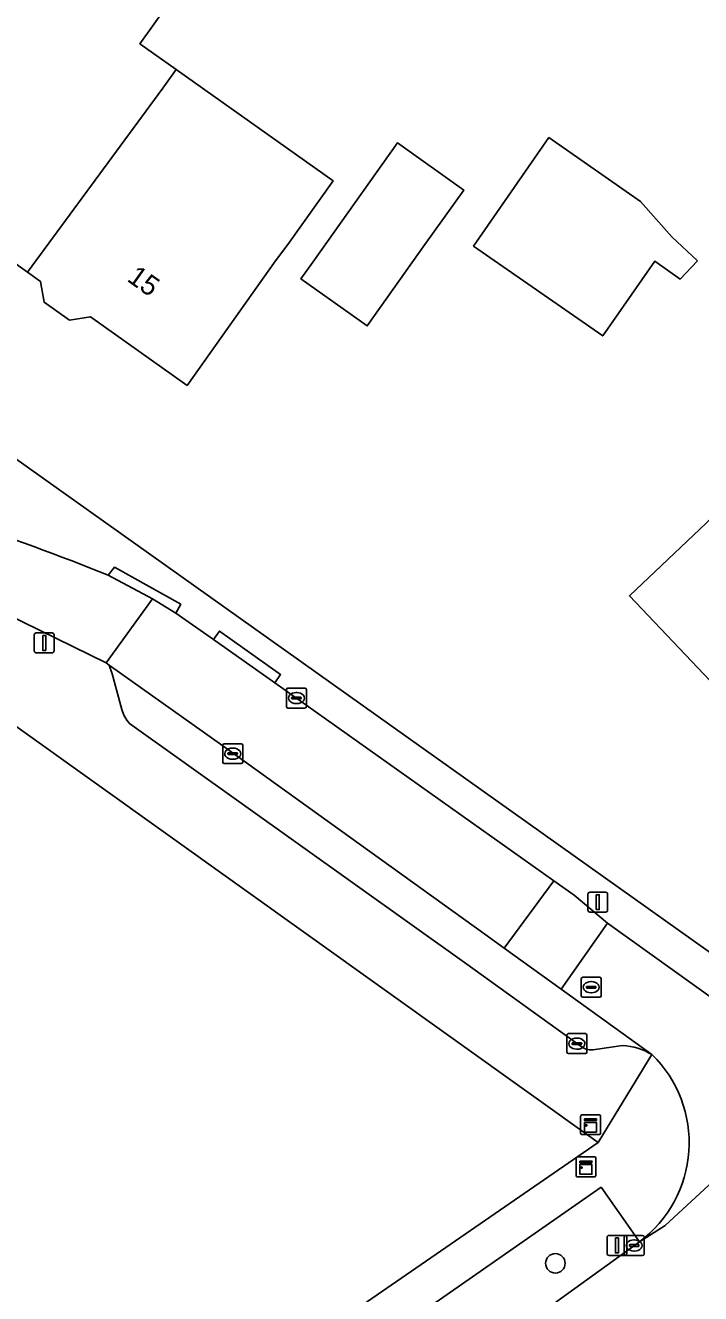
# Model space of a CAD drawing. Extents: x 161772 to 163126, y 383092 to 383917.
# Drawn here: x 162697.9 to 162731.8, y 383739.9 to 383803.5 of the extents above; entities that cross this region are included whole.
import ezdxf

# ---------------------------------------------------------------- set-up
doc = ezdxf.new("R2010")
doc.units = 0
for name, color, linetype in [('IMGEO_Boom', 7, 'Continuous'), ('IMGEO_Erf', 7, 'Continuous'), ('IMGEO_Groenvoorziening', 7, 'Continuous'), ('IMGEO_Kast', 7, 'Continuous'), ('IMGEO_Kolk', 7, 'Continuous'), ('IMGEO_Lichtmast', 7, 'Continuous'), ('IMGEO_Pand', 7, 'Continuous'), ('IMGEO_Pand_nummerreeks', 7, 'Continuous'), ('IMGEO_Parkeervlak_open', 7, 'Continuous'), ('IMGEO_Rijbaan_lokaal_open', 7, 'Continuous'), ('IMGEO_Rioolput', 7, 'Continuous'), ('IMGEO_Voetpad_open', 7, 'Continuous')]:
    doc.layers.add(name, color=color, linetype=linetype)

msp = doc.modelspace()

# ---------------------------------------------------------------- linework, layer by layer
at = {"layer": 'IMGEO_Boom'}
msp.add_circle((162724.51, 383741.384), 0.489, dxfattribs=at)
at = {"layer": 'IMGEO_Erf'}
for points in [[(162625.12, 383833.199), (162736.047, 383754.285), (162778.448, 383794.471), (162754.257, 383820.906)], [(162705.735, 383805.488), (162703.67, 383802.58), (162705.491, 383801.287), (162713.359, 383795.699), (162711.091, 383792.505), (162710.475, 383791.689), (162706.037, 383785.44), (162701.189, 383788.882), (162700.134, 383788.704), (162698.858, 383789.61), (162698.68, 383790.66), (162698.037, 383791.117), (162693.596, 383794.271)], [(162732.589, 383770.271), (162728.223, 383774.875), (162738.488, 383784.611)]]:
    msp.add_lwpolyline(points, dxfattribs=at)
for points in [[(162657.832, 383796.659), (162637.23, 383811.064), (162613.678, 383828.007), (162567.812, 383798.14), (162600.13, 383750), (162612.632, 383731.377), (162614.76, 383728.311), (162636.946, 383695.216), (162638.817, 383692.373), (162682.627, 383718.822), (162703.454, 383731.664), (162710.617, 383736.394), (162726.651, 383747.451), (162723.086, 383750)], [(162731.635, 383791.696), (162730.768, 383790.774), (162729.503, 383791.681), (162726.888, 383787.92), (162720.405, 383792.428), (162724.19, 383797.872), (162728.788, 383794.675), (162730.352, 383792.902)], [(162716.588, 383797.607), (162719.916, 383795.243), (162717.969, 383792.501), (162715.073, 383788.424), (162711.745, 383790.787), (162712.337, 383791.62)]]:
    msp.add_lwpolyline(points, close=True, dxfattribs=at)
at = {"layer": 'IMGEO_Groenvoorziening'}
msp.add_lwpolyline([(162721.828, 383737.471), (162728.723, 383742.467), (162726.804, 383745.2), (162716.113, 383737.749), (162703.594, 383729.545), (162704.867, 383727.536), (162705.457, 383726.605), (162718.422, 383735.124)], close=True, dxfattribs=at)
at = {"layer": 'IMGEO_Kast'}
for p, q in [((162725.777, 383747.916), (162725.777, 383748.757)), ((162725.777, 383748.757), (162725.777, 383747.916)), ((162725.852, 383748.841), (162726.693, 383748.841)), ((162726.693, 383748.841), (162725.852, 383748.841)), ((162726.777, 383748.766), (162726.777, 383747.925)), ((162726.777, 383747.925), (162726.777, 383748.766)), ((162726.702, 383747.841), (162725.861, 383747.841)), ((162725.861, 383747.841), (162726.702, 383747.841)), ((162725.545, 383745.8), (162725.545, 383746.641)), ((162725.545, 383746.641), (162725.545, 383745.8)), ((162725.62, 383746.725), (162726.461, 383746.725)), ((162726.461, 383746.725), (162725.62, 383746.725)), ((162726.545, 383746.65), (162726.545, 383745.809)), ((162726.545, 383745.809), (162726.545, 383746.65)), ((162726.47, 383745.725), (162725.629, 383745.725)), ((162725.629, 383745.725), (162726.47, 383745.725))]:
    msp.add_line(p, q, dxfattribs=at)
for points in [[(162725.972, 383748.631), (162726.572, 383748.631), (162726.572, 383748.546), (162725.972, 383748.546), (162725.972, 383748.631)], [(162725.972, 383748.456), (162726.572, 383748.456), (162726.572, 383747.967), (162725.972, 383747.967), (162725.972, 383748.456)], [(162725.74, 383746.515), (162726.34, 383746.515), (162726.34, 383746.43), (162725.74, 383746.43), (162725.74, 383746.515)], [(162725.74, 383746.34), (162726.34, 383746.34), (162726.34, 383745.851), (162725.74, 383745.851), (162725.74, 383746.34)]]:
    msp.add_lwpolyline(points, dxfattribs=at)
for centre in [(162726.056, 383748.305), (162725.824, 383746.189)]:
    msp.add_circle(centre, 0.0377, dxfattribs=at)
for centre, start, end in [((162725.855, 383748.763), 92.4484, 184.28452), ((162725.855, 383748.763), 92.4484, 184.28452), ((162726.699, 383748.763), 2.4484, 94.28452), ((162726.699, 383748.763), 2.4484, 94.28452), ((162725.855, 383747.919), 182.4484, 274.28452), ((162725.855, 383747.919), 182.4484, 274.28452), ((162726.699, 383747.919), 272.4484, 4.28452), ((162726.699, 383747.919), 272.4484, 4.28452), ((162725.623, 383746.647), 92.4484, 184.28452), ((162725.623, 383746.647), 92.4484, 184.28452), ((162726.467, 383746.647), 2.4484, 94.28452), ((162726.467, 383746.647), 2.4484, 94.28452), ((162725.623, 383745.803), 182.4484, 274.28452), ((162725.623, 383745.803), 182.4484, 274.28452), ((162726.467, 383745.803), 272.4484, 4.28452), ((162726.467, 383745.803), 272.4484, 4.28452)]:
    msp.add_arc(centre, 0.0779, start, end, dxfattribs=at)
at = {"layer": 'IMGEO_Kolk'}
for p, q in [((162711.021, 383769.323), (162711.021, 383770.175)), ((162711.096, 383770.249), (162711.948, 383770.249)), ((162711.28, 383769.743), (162711.28, 383769.755)), ((162711.718, 383769.706), (162711.32, 383769.706)), ((162711.323, 383769.792), (162711.721, 383769.792)), ((162711.509, 383770.029), (162711.534, 383770.029)), ((162711.764, 383769.755), (162711.764, 383769.743)), ((162712.022, 383770.175), (162712.022, 383769.323)), ((162711.948, 383769.249), (162711.096, 383769.249)), ((162711.532, 383769.469), (162711.507, 383769.469)), ((162707.824, 383766.534), (162707.824, 383767.386)), ((162707.899, 383767.46), (162708.751, 383767.46)), ((162708.312, 383767.24), (162708.337, 383767.24)), ((162708.825, 383767.386), (162708.825, 383766.534)), ((162708.083, 383766.954), (162708.083, 383766.966)), ((162708.521, 383766.917), (162708.123, 383766.917)), ((162708.126, 383767.003), (162708.524, 383767.003)), ((162708.335, 383766.68), (162708.31, 383766.68)), ((162708.567, 383766.966), (162708.567, 383766.954)), ((162708.751, 383766.46), (162707.899, 383766.46)), ((162725.091, 383751.983), (162725.091, 383752.835)), ((162725.166, 383752.909), (162726.018, 383752.909)), ((162725.579, 383752.689), (162725.604, 383752.689)), ((162726.092, 383752.835), (162726.092, 383751.983)), ((162726.018, 383751.909), (162725.166, 383751.909)), ((162725.35, 383752.403), (162725.35, 383752.415)), ((162725.788, 383752.366), (162725.39, 383752.366)), ((162725.393, 383752.452), (162725.791, 383752.452)), ((162725.602, 383752.129), (162725.577, 383752.129)), ((162725.834, 383752.415), (162725.834, 383752.403)), ((162727.962, 383741.853), (162727.962, 383742.705)), ((162728.037, 383742.779), (162728.889, 383742.779)), ((162728.264, 383742.322), (162728.662, 383742.322)), ((162728.45, 383742.559), (162728.475, 383742.559)), ((162728.963, 383742.705), (162728.963, 383741.853)), ((162728.889, 383741.779), (162728.037, 383741.779)), ((162728.221, 383742.273), (162728.221, 383742.285)), ((162728.659, 383742.236), (162728.261, 383742.236)), ((162728.473, 383741.999), (162728.448, 383741.999)), ((162728.705, 383742.285), (162728.705, 383742.273))]:
    msp.add_line(p, q, dxfattribs=at)
for points in [[(162711.021, 383769.323), (162711.021, 383770.175)], [(162711.096, 383770.249), (162711.948, 383770.249)], [(162712.022, 383770.175), (162712.022, 383769.323)], [(162711.948, 383769.249), (162711.096, 383769.249)], [(162707.824, 383766.534), (162707.824, 383767.386)], [(162707.899, 383767.46), (162708.751, 383767.46)], [(162708.825, 383767.386), (162708.825, 383766.534)], [(162708.751, 383766.46), (162707.899, 383766.46)], [(162725.091, 383751.983), (162725.091, 383752.835)], [(162725.166, 383752.909), (162726.018, 383752.909)], [(162726.092, 383752.835), (162726.092, 383751.983)], [(162726.018, 383751.909), (162725.166, 383751.909)], [(162727.962, 383741.853), (162727.962, 383742.705)], [(162728.037, 383742.779), (162728.889, 383742.779)], [(162728.963, 383742.705), (162728.963, 383741.853)], [(162728.889, 383741.779), (162728.037, 383741.779)]]:
    msp.add_lwpolyline(points, dxfattribs=at)
for centre, radius, start, end in [((162711.098, 383770.173), 0.0765, 91.55205, 178.44795), ((162711.098, 383770.173), 0.0765, 91.55205, 178.44795), ((162711.32, 383769.752), 0.0403, 85.87752, 175.75265), ((162711.317, 383769.742), 0.0366, 178.93798, 274.71019), ((162711.721, 383769.749), 0.043, 264.86636, 352.45326), ((162711.725, 383769.754), 0.0386, 1.73085, 96.63898), ((162711.946, 383770.173), 0.0765, 1.55205, 88.44795), ((162711.946, 383770.173), 0.0765, 1.55205, 88.44795), ((162711.098, 383769.325), 0.0765, 181.55205, 268.44795), ((162711.098, 383769.325), 0.0765, 181.55205, 268.44795), ((162711.946, 383769.325), 0.0765, 271.55205, 358.44795), ((162711.946, 383769.325), 0.0765, 271.55205, 358.44795), ((162707.901, 383767.384), 0.0765, 91.55205, 178.44795), ((162707.901, 383767.384), 0.0765, 91.55205, 178.44795), ((162708.749, 383767.384), 0.0765, 1.55205, 88.44795), ((162708.749, 383767.384), 0.0765, 1.55205, 88.44795), ((162707.901, 383766.536), 0.0765, 181.55205, 268.44795), ((162707.901, 383766.536), 0.0765, 181.55205, 268.44795), ((162708.123, 383766.963), 0.0403, 85.87752, 175.75265), ((162708.12, 383766.953), 0.0366, 178.93798, 274.71019), ((162708.524, 383766.96), 0.043, 264.86636, 352.45326), ((162708.528, 383766.965), 0.0386, 1.73085, 96.63898), ((162708.749, 383766.536), 0.0765, 271.55205, 358.44795), ((162708.749, 383766.536), 0.0765, 271.55205, 358.44795), ((162725.168, 383752.833), 0.0765, 91.55205, 178.44795), ((162725.168, 383752.833), 0.0765, 91.55205, 178.44795), ((162726.016, 383752.833), 0.0765, 1.55205, 88.44795), ((162726.016, 383752.833), 0.0765, 1.55205, 88.44795), ((162725.168, 383751.985), 0.0765, 181.55205, 268.44795), ((162725.168, 383751.985), 0.0765, 181.55205, 268.44795), ((162725.39, 383752.412), 0.0403, 85.87752, 175.75265), ((162725.387, 383752.402), 0.0366, 178.93798, 274.71019), ((162725.791, 383752.409), 0.043, 264.86636, 352.45326), ((162725.795, 383752.414), 0.0386, 1.73085, 96.63898), ((162726.016, 383751.985), 0.0765, 271.55205, 358.44795), ((162726.016, 383751.985), 0.0765, 271.55205, 358.44795), ((162728.039, 383742.703), 0.0765, 91.55205, 178.44795), ((162728.039, 383742.703), 0.0765, 91.55205, 178.44795), ((162728.261, 383742.282), 0.0403, 85.87752, 175.75265), ((162728.666, 383742.284), 0.0386, 1.73085, 96.63898), ((162728.887, 383742.703), 0.0765, 1.55205, 88.44795), ((162728.887, 383742.703), 0.0765, 1.55205, 88.44795), ((162728.039, 383741.855), 0.0765, 181.55205, 268.44795), ((162728.039, 383741.855), 0.0765, 181.55205, 268.44795), ((162728.258, 383742.272), 0.0366, 178.93798, 274.71019), ((162728.662, 383742.279), 0.043, 264.86636, 352.45326), ((162728.887, 383741.855), 0.0765, 271.55205, 358.44795), ((162728.887, 383741.855), 0.0765, 271.55205, 358.44795)]:
    msp.add_arc(centre, radius, start, end, dxfattribs=at)
for centre, major_axis, ratio, start_param, end_param in [((162711.508, 383769.749), (-0.387, 0.002), 0.722429, 4.712389, 7.853982), ((162711.533, 383769.749), (-0.39, 0.002), 0.717154, 1.570796, 4.712389), ((162708.311, 383766.96), (-0.387, 0.002), 0.722429, 4.712389, 7.853982), ((162708.336, 383766.96), (-0.39, 0.002), 0.717154, 1.570796, 4.712389), ((162725.578, 383752.409), (-0.387, 0.002), 0.722429, 4.712389, 7.853982), ((162725.603, 383752.409), (-0.39, 0.002), 0.717154, 1.570796, 4.712389), ((162728.449, 383742.279), (-0.387, 0.002), 0.722429, 4.712389, 7.853982), ((162728.474, 383742.279), (-0.39, 0.002), 0.717154, 1.570796, 4.712389)]:
    msp.add_ellipse(centre, major_axis=major_axis, ratio=ratio, start_param=start_param, end_param=end_param, dxfattribs=at)
at = {"layer": 'IMGEO_Lichtmast'}
for p, q in [((162698.372, 383772.119), (162698.372, 383772.919)), ((162698.372, 383772.919), (162698.372, 383772.119)), ((162698.472, 383773.019), (162699.262, 383773.019)), ((162699.262, 383773.019), (162698.472, 383773.019)), ((162699.362, 383772.919), (162699.362, 383772.119)), ((162699.362, 383772.119), (162699.362, 383772.919)), ((162699.262, 383772.019), (162698.472, 383772.019)), ((162698.472, 383772.019), (162699.262, 383772.019)), ((162726.142, 383759.106), (162726.142, 383759.906)), ((162726.142, 383759.906), (162726.142, 383759.106)), ((162726.242, 383760.006), (162727.032, 383760.006)), ((162727.032, 383760.006), (162726.242, 383760.006)), ((162727.132, 383759.906), (162727.132, 383759.106)), ((162727.132, 383759.106), (162727.132, 383759.906)), ((162727.032, 383759.006), (162726.242, 383759.006)), ((162726.242, 383759.006), (162727.032, 383759.006)), ((162727.102, 383741.884), (162727.102, 383742.684)), ((162727.102, 383742.684), (162727.102, 383741.884)), ((162727.202, 383742.784), (162727.992, 383742.784)), ((162727.992, 383742.784), (162727.202, 383742.784)), ((162728.092, 383742.684), (162728.092, 383741.884)), ((162728.092, 383741.884), (162728.092, 383742.684)), ((162727.992, 383741.784), (162727.202, 383741.784)), ((162727.202, 383741.784), (162727.992, 383741.784))]:
    msp.add_line(p, q, dxfattribs=at)
for points in [[(162698.792, 383772.894), (162698.942, 383772.894), (162698.942, 383772.144), (162698.792, 383772.144), (162698.792, 383772.894)], [(162726.562, 383759.881), (162726.712, 383759.881), (162726.712, 383759.131), (162726.562, 383759.131), (162726.562, 383759.881)], [(162727.522, 383742.659), (162727.672, 383742.659), (162727.672, 383741.909), (162727.522, 383741.909), (162727.522, 383742.659)]]:
    msp.add_lwpolyline(points, dxfattribs=at)
for centre, start, end in [((162698.472, 383772.919), 90, 180), ((162698.472, 383772.919), 90, 180), ((162699.262, 383772.919), 0, 90), ((162699.262, 383772.919), 360, 90), ((162698.472, 383772.119), 180, 270), ((162698.472, 383772.119), 180, 270), ((162699.262, 383772.119), 270, 0), ((162699.262, 383772.119), 270, 0), ((162726.242, 383759.906), 90, 180), ((162726.242, 383759.906), 90, 180), ((162727.032, 383759.906), 0, 90), ((162727.032, 383759.906), 360, 90), ((162726.242, 383759.106), 180, 270), ((162726.242, 383759.106), 180, 270), ((162727.032, 383759.106), 270, 0), ((162727.032, 383759.106), 270, 0), ((162727.202, 383742.684), 90, 180), ((162727.202, 383742.684), 90, 180), ((162727.992, 383742.684), 0, 90), ((162727.992, 383742.684), 360, 90), ((162727.202, 383741.884), 180, 270), ((162727.202, 383741.884), 180, 270), ((162727.992, 383741.884), 270, 0), ((162727.992, 383741.884), 270, 0)]:
    msp.add_arc(centre, 0.1, start, end, dxfattribs=at)
at = {"layer": 'IMGEO_Pand'}
for points in [[(162704.826, 383800.347), (162705.491, 383801.287), (162703.67, 383802.58), (162705.735, 383805.488), (162703.751, 383806.898), (162703.392, 383806.393), (162699.481, 383809.17), (162697.809, 383806.771), (162697.148, 383805.823), (162690.316, 383796.551), (162691.052, 383796.028), (162691.22, 383795.038), (162692.551, 383794.093), (162693.596, 383794.271), (162698.037, 383791.117)], [(162713.359, 383795.699), (162705.491, 383801.287), (162704.826, 383800.347), (162698.037, 383791.117), (162698.68, 383790.66), (162698.858, 383789.61), (162700.134, 383788.704), (162701.189, 383788.882), (162706.037, 383785.44), (162710.475, 383791.689), (162711.091, 383792.505)], [(162731.635, 383791.696), (162730.352, 383792.902), (162728.788, 383794.675), (162724.19, 383797.872), (162720.405, 383792.428), (162726.888, 383787.92), (162729.503, 383791.681), (162730.768, 383790.774)], [(162719.916, 383795.243), (162716.588, 383797.607), (162712.337, 383791.62), (162711.745, 383790.787), (162715.073, 383788.424), (162717.969, 383792.501)], [(162738.599, 383784.717), (162738.488, 383784.611), (162728.223, 383774.875), (162732.589, 383770.271), (162733.864, 383771.48), (162737.449, 383767.7), (162738.717, 383768.901), (162739.669, 383768.876), (162740.935, 383770.077), (162740.963, 383771.127), (162743.394, 383773.433), (162743.881, 383772.92), (162746.973, 383775.852)]]:
    msp.add_lwpolyline(points, close=True, dxfattribs=at)
at = {"layer": 'IMGEO_Parkeervlak_open'}
for points in [[(162729.356, 383751.858), (162724.803, 383755.138), (162721.944, 383757.197), (162720.97, 383757.899), (162707.943, 383767.265), (162702.126, 383771.406), (162702.285, 383770.957), (162702.761, 383769.178)], [(162703.14, 383768.478), (162720.072, 383756.404), (162725.802, 383752.257)], [(162726.501, 383752.109), (162727.879, 383752.315)]]:
    msp.add_lwpolyline(points, dxfattribs=at)
for centre, radius, start, end in [((162704.247, 383769.53), 1.527, 193.32048, 223.54429), ((162726.337, 383753.06), 0.965, 236.32096, 279.76956), ((162727.678, 383749.051), 3.271, 59.13511, 86.47961)]:
    msp.add_arc(centre, radius, start, end, dxfattribs=at)
at = {"layer": 'IMGEO_Rijbaan_lokaal_open'}
for points in [[(162732.742, 383737.254), (162748.551, 383751.195), (162748.992, 383751.624), (162747.766, 383752.922), (162779.964, 383783.649), (162777.982, 383785.8), (162745.663, 383755.144), (162744.4, 383756.42), (162743.698, 383755.755), (162742.438, 383754.56), (162740.927, 383753.129), (162740.106, 383752.604), (162730.02, 383743.29), (162728.723, 383742.467), (162721.828, 383737.471)], [(162691.605, 383780.038), (162689.565, 383777.165), (162691.113, 383776.363), (162696.627, 383774.121), (162696.955, 383773.974), (162701.974, 383771.516), (162704.293, 383774.727), (162702.076, 383775.917)], [(162734.733, 383752.998), (162727.128, 383758.461), (162724.803, 383755.138), (162729.356, 383751.858)], [(162728.723, 383742.467), (162730.02, 383743.29), (162740.106, 383752.604)]]:
    msp.add_lwpolyline(points, dxfattribs=at)
for points in [[(162721.944, 383757.197), (162724.438, 383760.583), (162710.431, 383770.506), (162707.358, 383772.683), (162705.475, 383774.017), (162704.293, 383774.727), (162701.974, 383771.516), (162702.126, 383771.406), (162707.943, 383767.265), (162720.97, 383757.899)], [(162724.803, 383755.138), (162727.128, 383758.461), (162725.461, 383759.858), (162724.438, 383760.583), (162721.944, 383757.197)]]:
    msp.add_lwpolyline(points, close=True, dxfattribs=at)
for centre, radius, start, end in [((162650.968, 383648.054), 137.699, 68.21289, 71.54051), ((162725.049, 383747.432), 6.176, 306.50595, 45.78168)]:
    msp.add_arc(centre, radius, start, end, dxfattribs=at)
at = {"layer": 'IMGEO_Rioolput'}
for p, q in [((162725.807, 383754.814), (162725.807, 383755.666)), ((162725.882, 383755.74), (162726.734, 383755.74)), ((162726.808, 383755.666), (162726.808, 383754.814)), ((162726.066, 383755.234), (162726.066, 383755.246)), ((162726.504, 383755.197), (162726.106, 383755.197)), ((162726.109, 383755.283), (162726.507, 383755.283)), ((162726.295, 383755.52), (162726.32, 383755.52)), ((162726.55, 383755.246), (162726.55, 383755.234)), ((162726.734, 383754.74), (162725.882, 383754.74)), ((162726.318, 383754.96), (162726.293, 383754.96))]:
    msp.add_line(p, q, dxfattribs=at)
for points in [[(162725.807, 383754.814), (162725.807, 383755.666)], [(162725.882, 383755.74), (162726.734, 383755.74)], [(162726.808, 383755.666), (162726.808, 383754.814)], [(162726.734, 383754.74), (162725.882, 383754.74)]]:
    msp.add_lwpolyline(points, dxfattribs=at)
for centre, radius, start, end in [((162725.884, 383755.664), 0.0765, 91.55205, 178.44795), ((162725.884, 383755.664), 0.0765, 91.55205, 178.44795), ((162726.732, 383755.664), 0.0765, 1.55205, 88.44795), ((162726.732, 383755.664), 0.0765, 1.55205, 88.44795), ((162726.106, 383755.243), 0.0403, 85.87752, 175.75265), ((162726.103, 383755.233), 0.0366, 178.93798, 274.71019), ((162726.507, 383755.24), 0.043, 264.86636, 352.45326), ((162726.511, 383755.245), 0.0386, 1.73085, 96.63898), ((162725.884, 383754.816), 0.0765, 181.55205, 268.44795), ((162725.884, 383754.816), 0.0765, 181.55205, 268.44795), ((162726.732, 383754.816), 0.0765, 271.55205, 358.44795), ((162726.732, 383754.816), 0.0765, 271.55205, 358.44795)]:
    msp.add_arc(centre, radius, start, end, dxfattribs=at)
for centre, major_axis, ratio, start_param, end_param in [((162726.294, 383755.24), (-0.387, 0.002), 0.722429, 4.712389, 7.853982), ((162726.319, 383755.24), (-0.39, 0.002), 0.717154, 1.570796, 4.712389)]:
    msp.add_ellipse(centre, major_axis=major_axis, ratio=ratio, start_param=start_param, end_param=end_param, dxfattribs=at)
at = {"layer": 'IMGEO_Voetpad_open'}
for points in [[(162702.076, 383775.917), (162702.395, 383776.315), (162705.717, 383774.453), (162705.475, 383774.017), (162707.358, 383772.683), (162707.659, 383773.109), (162710.728, 383770.927), (162710.431, 383770.506), (162724.438, 383760.583), (162725.461, 383759.858), (162727.128, 383758.461), (162734.733, 383752.998), (162736.047, 383754.285), (162625.12, 383833.199), (162620.62, 383836.4)], [(162619.65, 383828.837), (162619.967, 383829.273), (162617.954, 383830.722), (162613.678, 383828.007), (162637.23, 383811.064), (162657.832, 383796.659), (162723.086, 383750), (162726.651, 383747.451), (162729.356, 383751.858)], [(162702.761, 383769.178), (162702.285, 383770.957), (162702.126, 383771.406), (162701.974, 383771.516), (162696.955, 383773.974), (162696.627, 383774.121), (162696.446, 383773.669), (162690.929, 383775.899), (162691.113, 383776.363), (162689.565, 383777.165), (162688.434, 383777.751), (162663.723, 383795.561), (162663.403, 383795.117), (162657.831, 383799.192), (162658.123, 383799.597)], [(162725.802, 383752.257), (162720.072, 383756.404), (162703.14, 383768.478)], [(162729.356, 383751.858), (162726.651, 383747.451), (162710.617, 383736.394), (162703.454, 383731.664), (162682.627, 383718.822), (162638.817, 383692.373), (162634.969, 383690.882), (162635.866, 383689.551)], [(162727.879, 383752.315), (162726.501, 383752.109)], [(162640.487, 383691.266), (162641.14, 383691.662), (162659.077, 383702.487), (162660.95, 383699.442), (162661.991, 383700.068), (162660.103, 383703.106), (162690.176, 383721.256), (162691.98, 383718.283), (162694.011, 383719.492), (162692.224, 383722.524), (162699.316, 383726.866), (162700.564, 383724.815), (162704.867, 383727.536), (162703.594, 383729.545), (162716.113, 383737.749), (162726.804, 383745.2), (162728.723, 383742.467)]]:
    msp.add_lwpolyline(points, dxfattribs=at)
for points in [[(162704.293, 383774.727), (162705.475, 383774.017), (162705.717, 383774.453), (162702.395, 383776.315), (162702.076, 383775.917)], [(162710.431, 383770.506), (162710.728, 383770.927), (162707.659, 383773.109), (162707.358, 383772.683)]]:
    msp.add_lwpolyline(points, close=True, dxfattribs=at)
for centre, radius, start, end in [((162650.968, 383648.054), 137.699, 68.21289, 71.54051), ((162704.247, 383769.53), 1.527, 193.32048, 223.54429), ((162726.337, 383753.06), 0.965, 236.32096, 279.76956), ((162727.678, 383749.051), 3.271, 59.13511, 86.47961), ((162725.049, 383747.432), 6.176, 306.50595, 45.78168)]:
    msp.add_arc(centre, radius, start, end, dxfattribs=at)

# ---------------------------------------------------------------- texts
at = {"layer": 'IMGEO_Pand_nummerreeks'}
msp.add_text('15', height=1, rotation=324.61413, dxfattribs=at).set_placement((162702.973, 383790.707))

doc.saveas('drawing.dxf')
